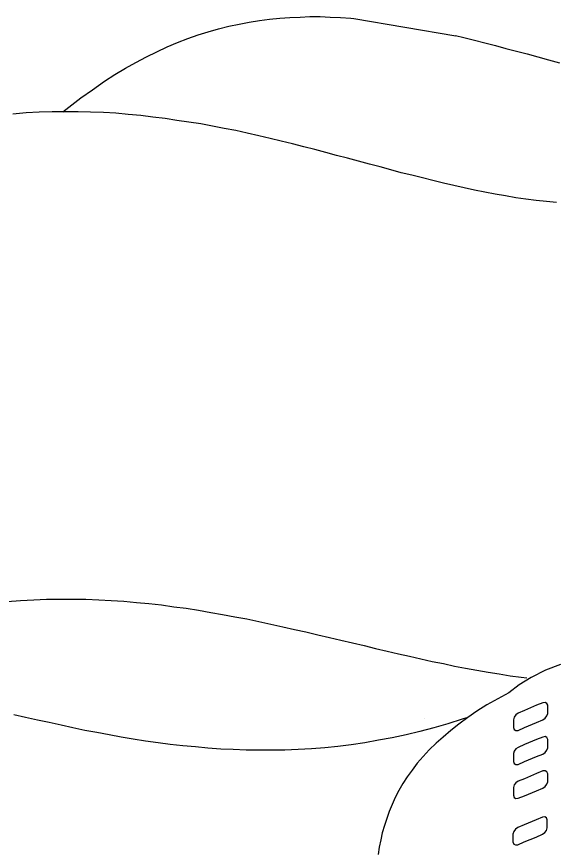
# Model space of a CAD drawing. Extents: x 638850 to 644908, y 297188 to 298900.
# Drawn here: x 639334.84 to 639357.32, y 297595.59 to 297630.42 of the extents above; entities that cross this region are included whole.
import ezdxf

# ---------------------------------------------------------------- set-up
doc = ezdxf.new("R2010")
doc.units = 0
for name, color, linetype in [('1', 7, 'Continuous'), ('16', 7, 'Continuous'), ('2', 7, 'Continuous')]:
    doc.layers.add(name, color=color, linetype=linetype)

msp = doc.modelspace()

# ---------------------------------------------------------------- linework, layer by layer
at = {"layer": '1'}
msp.add_line((639348.967, 297630.342), (639353.24, 297629.619), dxfattribs=at)
at = {"layer": '16'}
for points in [[(639356.88, 297600.98), (639356.975, 297601.042), (639357.05, 297601.136), (639357.083, 297601.244), (639357.083, 297601.244), (639357.083, 297601.336), (639357.083, 297601.49), (639357.083, 297601.582), (639357.083, 297601.582), (639357.05, 297601.66), (639356.975, 297601.706), (639356.88, 297601.69), (639356.88, 297601.69), (639356.618, 297601.582), (639356.108, 297601.366), (639355.846, 297601.258), (639355.846, 297601.258), (639355.754, 297601.182), (639355.676, 297601.088), (639355.646, 297600.98), (639355.646, 297600.98), (639355.646, 297600.904), (639355.646, 297600.734), (639355.646, 297600.656), (639355.646, 297600.656), (639355.676, 297600.564), (639355.754, 297600.531), (639355.846, 297600.531), (639355.846, 297600.531), (639356.108, 297600.656), (639356.618, 297600.858), (639356.88, 297600.98), (639356.88, 297600.98), (639356.88, 297600.98)], [(639356.88, 297599.543), (639356.975, 297599.605), (639357.05, 297599.7), (639357.083, 297599.808), (639357.083, 297599.808), (639357.083, 297599.9), (639357.083, 297600.054), (639357.083, 297600.145), (639357.083, 297600.145), (639357.05, 297600.24), (639356.975, 297600.27), (639356.88, 297600.253), (639356.88, 297600.253), (639356.618, 297600.145), (639356.108, 297599.946), (639355.846, 297599.821), (639355.846, 297599.821), (639355.754, 297599.759), (639355.676, 297599.667), (639355.646, 297599.559), (639355.646, 297599.559), (639355.646, 297599.481), (639355.646, 297599.314), (639355.646, 297599.235), (639355.646, 297599.235), (639355.676, 297599.144), (639355.754, 297599.098), (639355.846, 297599.111), (639355.846, 297599.111), (639356.108, 297599.235), (639356.618, 297599.435), (639356.88, 297599.543), (639356.88, 297599.543), (639356.88, 297599.543)], [(639356.88, 297598.107), (639356.975, 297598.185), (639357.05, 297598.277), (639357.083, 297598.385), (639357.083, 297598.385), (639357.083, 297598.463), (639357.083, 297598.633), (639357.083, 297598.712), (639357.083, 297598.712), (639357.05, 297598.803), (639356.975, 297598.833), (639356.88, 297598.833), (639356.88, 297598.833), (639356.618, 297598.725), (639356.108, 297598.509), (639355.846, 297598.401), (639355.846, 297598.401), (639355.754, 297598.339), (639355.676, 297598.247), (639355.646, 297598.139), (639355.646, 297598.139), (639355.646, 297598.047), (639355.646, 297597.891), (639355.646, 297597.815), (639355.646, 297597.815), (639355.676, 297597.721), (639355.754, 297597.675), (639355.846, 297597.691), (639355.846, 297597.691), (639356.108, 297597.799), (639356.618, 297597.999), (639356.88, 297598.107), (639356.88, 297598.107), (639356.88, 297598.107)], [(639356.864, 297596.19), (639356.958, 297596.252), (639357.034, 297596.346), (639357.066, 297596.454), (639357.066, 297596.454), (639357.066, 297596.546), (639357.066, 297596.7), (639357.066, 297596.792), (639357.066, 297596.792), (639357.034, 297596.87), (639356.958, 297596.916), (639356.864, 297596.9), (639356.864, 297596.9), (639356.602, 297596.792), (639356.092, 297596.576), (639355.83, 297596.468), (639355.83, 297596.468), (639355.738, 297596.392), (639355.66, 297596.298), (639355.63, 297596.19), (639355.63, 297596.19), (639355.63, 297596.114), (639355.63, 297595.944), (639355.63, 297595.866), (639355.63, 297595.866), (639355.66, 297595.774), (639355.738, 297595.742), (639355.83, 297595.742), (639355.83, 297595.742), (639356.092, 297595.866), (639356.602, 297596.068), (639356.864, 297596.19), (639356.864, 297596.19), (639356.864, 297596.19)]]:
    msp.add_lwpolyline(points, dxfattribs=at)
at = {"layer": '2'}
for p, q in [((639335.238, 297626.387), (639334.682, 297626.339)), ((639335.792, 297626.418), (639335.238, 297626.387)), ((639336.334, 297626.434), (639335.792, 297626.418)), ((639336.874, 297626.434), (639336.334, 297626.434)), ((639337.416, 297626.434), (639336.874, 297626.434)), ((639337.94, 297626.418), (639337.416, 297626.434)), ((639338.48, 297626.4), (639337.94, 297626.418)), ((639339.005, 297626.371), (639338.48, 297626.4)), ((639339.515, 297626.326), (639339.005, 297626.371)), ((639340.042, 297626.276), (639339.515, 297626.326)), ((639340.55, 297626.216), (639340.042, 297626.276)), ((639341.059, 297626.153), (639340.55, 297626.216)), ((639341.554, 297626.076), (639341.059, 297626.153)), ((639342.062, 297626), (639341.554, 297626.076)), ((639342.557, 297625.923), (639342.062, 297626)), ((639343.052, 297625.831), (639342.557, 297625.923)), ((639343.529, 297625.736), (639343.052, 297625.831)), ((639344.024, 297625.644), (639343.529, 297625.736)), ((639344.504, 297625.536), (639344.024, 297625.644)), ((639344.983, 297625.428), (639344.504, 297625.536)), ((639345.46, 297625.32), (639344.983, 297625.428)), ((639345.923, 297625.21), (639345.46, 297625.32)), ((639346.403, 297625.088), (639345.923, 297625.21)), ((639346.866, 297624.965), (639346.403, 297625.088)), ((639347.332, 297624.857), (639346.866, 297624.965)), ((639347.793, 297624.733), (639347.332, 297624.857)), ((639348.241, 297624.611), (639347.793, 297624.733)), ((639348.704, 297624.488), (639348.241, 297624.611)), ((639349.154, 297624.362), (639348.704, 297624.488)), ((639349.616, 297624.238), (639349.154, 297624.362)), ((639350.063, 297624.132), (639349.616, 297624.238)), ((639350.511, 297624.008), (639350.063, 297624.132)), ((639350.943, 297623.885), (639350.511, 297624.008)), ((639351.391, 297623.777), (639350.943, 297623.885)), ((639351.841, 297623.669), (639351.391, 297623.777)), ((639352.273, 297623.561), (639351.841, 297623.669)), ((639352.721, 297623.45), (639352.273, 297623.561)), ((639353.153, 297623.342), (639352.721, 297623.45)), ((639353.585, 297623.25), (639353.153, 297623.342)), ((639354.017, 297623.158), (639353.585, 297623.25)), ((639334.448, 297605.925), (639335.006, 297605.97)), ((639335.006, 297605.97), (639335.562, 297605.999)), ((639335.562, 297605.999), (639336.102, 297606.033)), ((639336.102, 297606.033), (639336.658, 297606.033)), ((639336.658, 297606.033), (639337.198, 297606.033)), ((639337.198, 297606.033), (639337.738, 297606.033)), ((639337.738, 297606.033), (639338.28, 297605.999)), ((639338.28, 297605.999), (639338.804, 297605.97)), ((639338.804, 297605.97), (639339.329, 297605.939)), ((639339.329, 297605.939), (639339.869, 297605.891)), ((639339.869, 297605.891), (639340.379, 297605.846)), ((639340.379, 297605.846), (639340.906, 297605.783)), ((639340.906, 297605.783), (639341.432, 297605.705)), ((639357.623, 297603.295), (639356.989, 297603.05)), ((639356.989, 297603.05), (639356.385, 297602.745)), ((639356.385, 297602.745), (639355.894, 297602.433)), ((639355.894, 297602.433), (639355.453, 297602.11)), ((639354.992, 297601.86), (639354.542, 297601.599)), ((639355.453, 297602.11), (639354.992, 297601.86)), ((639354.542, 297601.599), (639354.123, 297601.336)), ((639354.123, 297601.336), (639353.738, 297601.073)), ((639351.924, 297601.027), (639351.924, 297601.027)), ((639353.738, 297601.073), (639353.367, 297600.796)), ((639353.027, 297600.533), (639352.703, 297600.254)), ((639353.367, 297600.796), (639353.027, 297600.533)), ((639352.703, 297600.254), (639352.409, 297599.993))]:
    msp.add_line(p, q, dxfattribs=at)
for points in [[(639336.775, 297626.434), (639337.538, 297627.019), (639338.017, 297627.359), (639338.525, 297627.716), (639338.525, 297627.716), (639338.957, 297627.991), (639339.407, 297628.256), (639339.839, 297628.502), (639340.287, 297628.733), (639340.719, 297628.949), (639341.151, 297629.15), (639341.585, 297629.336), (639342.017, 297629.505), (639342.449, 297629.66), (639342.868, 297629.784), (639343.3, 297629.908), (639343.732, 297630.016), (639344.164, 297630.108), (639344.58, 297630.185), (639345.014, 297630.261), (639345.431, 297630.308), (639345.863, 297630.356), (639346.279, 297630.387), (639346.713, 297630.403), (639347.129, 297630.419), (639347.561, 297630.419), (639347.975, 297630.403), (639348.412, 297630.387), (639348.844, 297630.356), (639348.967, 297630.342)], [(639353.223, 297629.623), (639353.569, 297629.539), (639354.017, 297629.429), (639354.449, 297629.321), (639354.896, 297629.213), (639355.328, 297629.091), (639355.776, 297628.979), (639356.224, 297628.855), (639356.674, 297628.733), (639357.122, 297628.61), (639357.583, 297628.486)], [(639357.446, 297622.631), (639357.027, 297622.681), (639356.595, 297622.726), (639356.163, 297622.773), (639355.747, 297622.834), (639355.315, 297622.91), (639354.881, 297622.989), (639354.449, 297623.066), (639354.017, 297623.158)], [(639341.428, 297605.705), (639341.938, 297605.645), (639342.465, 297605.567), (639342.972, 297605.475), (639343.467, 297605.381), (639343.977, 297605.289), (639344.487, 297605.197), (639344.981, 297605.089), (639345.492, 297604.981), (639345.986, 297604.873), (639346.48, 297604.762), (639346.958, 297604.654), (639347.452, 297604.533), (639347.946, 297604.425), (639348.426, 297604.317), (639348.904, 297604.193), (639349.398, 297604.085), (639349.876, 297603.96), (639350.357, 297603.852), (639350.835, 297603.744), (639351.297, 297603.636), (639351.777, 297603.528), (639352.239, 297603.42), (639352.719, 297603.329), (639353.181, 297603.218), (639353.646, 297603.142), (639354.123, 297603.051), (639354.588, 297602.972), (639355.05, 297602.894), (639355.514, 297602.818), (639355.978, 297602.756), (639356.213, 297602.732)], [(639353.743, 297601.077), (639353.509, 297600.996), (639352.904, 297600.81), (639352.319, 297600.641), (639351.731, 297600.486), (639351.16, 297600.348), (639350.573, 297600.225), (639350.001, 297600.117), (639349.43, 297600.009), (639348.858, 297599.93), (639348.302, 297599.856), (639347.747, 297599.806), (639347.191, 297599.761), (639346.635, 297599.73), (639346.077, 297599.698), (639345.537, 297599.698), (639344.997, 297599.698), (639344.457, 297599.698), (639343.915, 297599.73), (639343.391, 297599.743), (639342.851, 297599.793), (639342.329, 297599.838), (639341.802, 297599.885), (639341.276, 297599.946), (639340.765, 297600.009), (639340.241, 297600.085), (639339.73, 297600.162), (639339.224, 297600.254), (639338.713, 297600.348), (639338.202, 297600.441), (639337.707, 297600.533), (639337.199, 297600.641), (639336.704, 297600.749), (639336.209, 297600.859), (639335.716, 297600.967), (639335.221, 297601.073), (639334.728, 297601.183)], [(639352.409, 297599.993), (639352.118, 297599.714), (639351.869, 297599.437), (639351.623, 297599.158), (639351.407, 297598.863), (639351.205, 297598.589), (639351.018, 297598.31), (639350.852, 297598.015), (639350.694, 297597.725), (639350.573, 297597.428), (639350.449, 297597.135), (639350.341, 297596.845), (639350.246, 297596.548), (639350.154, 297596.24), (639350.093, 297595.947), (639350.033, 297595.637), (639349.988, 297595.342)]]:
    msp.add_lwpolyline(points, dxfattribs=at)

doc.saveas('drawing.dxf')
